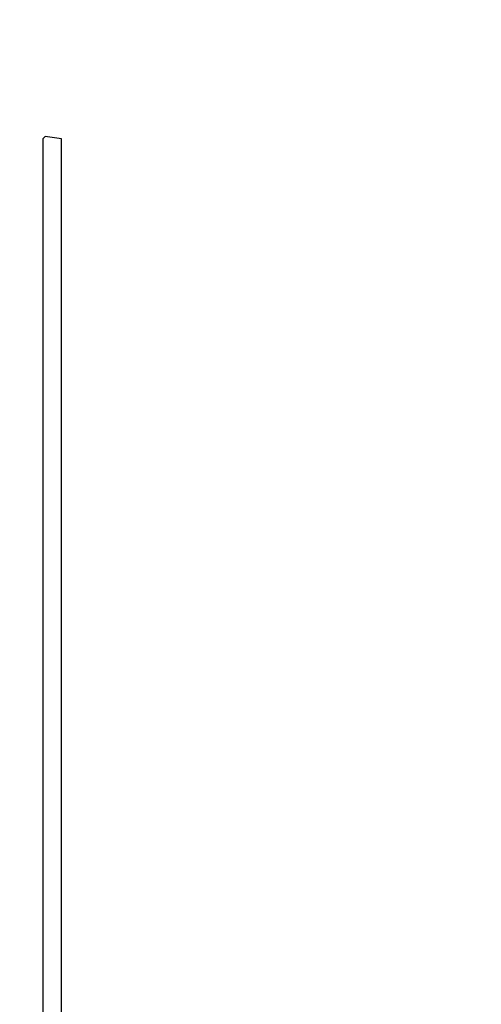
# Model space of a CAD drawing. Header units: millimetres. Extents: x 1117 to 38156, y -1945 to 7303.
# Tile 307 of 656: x 10929 to 10978, y 896 to 1001. Entities that reach past the tile are written whole.
import ezdxf

# ---------------------------------------------------------------- set-up
doc = ezdxf.new("R2010")
doc.units = ezdxf.units.MM
doc.styles.get("Standard").update_dxf_attribs({"font": 'arial.ttf'})
doc.dimstyles.new('DIMSTYLE_1', dxfattribs={"dimtxt": 4.2, "dimasz": 3.6, "dimexe": 2.5, "dimexo": 0, "dimgap": 1.05, "dimtad": 1, "dimdsep": 46, "dimtxsty": 'Standard', "dimblk": '_FILLED', "dimblk1": '_FILLED', "dimblk2": '_FILLED', "dimcen": 0.09, "dimazin": 2, "dimtp": 0.01, "dimtm": 0.01, "dimtfac": 1, "dimtofl": 0, "dimtmove": 0, "dimatfit": 3, "dimldrblk": '_FILLED', "dimfxl": 0, "dimtolj": 1, "dimarcsym": 0})

# ---------------------------------------------------------------- blocks, each defined once
blk = doc.blocks.new('_FILLED')
at = {"color": 0, "linetype": 'ByBlock'}
blk.add_solid([(0, 0), (-1, 0.167), (-1, -0.167)], dxfattribs=at)
blk = doc.blocks.new('*D60')
at = {"color": 0, "linetype": 'Continuous', "lineweight": -2}
for p, q in [((10789.92, 787.71), (10789.92, 1129.03)), ((11106.92, 787.71), (11106.92, 1129.03)), ((10793.52, 1126.53), (11103.32, 1126.53))]:
    blk.add_line(p, q, dxfattribs=at)
at = {"layer": 'Defpoints', "color": 0, "linetype": 'Continuous'}
for p in [(11106.92, 1126.53), (10789.92, 787.71), (11106.92, 787.71)]:
    blk.add_point(p, dxfattribs=at)
at = {"color": 0, "linetype": 'Continuous', "lineweight": -2, "xscale": 3.6, "yscale": 3.6, "zscale": 3.6, "rotation": 180}
blk.add_blockref('_FILLED', (10789.92, 1126.53), dxfattribs=at)
at = {"color": 0, "linetype": 'Continuous', "lineweight": -2, "xscale": 3.6, "yscale": 3.6, "zscale": 3.6}
blk.add_blockref('_FILLED', (11106.92, 1126.53), dxfattribs=at)
at = {"color": 0, "linetype": 'Continuous', "insert": (10942.02, 1154.25), "char_height": 20, "width": 8.4, "attachment_point": 2, "line_spacing_factor": 0.9}
blk.add_mtext('\\A1;317', dxfattribs=at)

msp = doc.modelspace()

# ---------------------------------------------------------------- linework, layer by layer
at = {"color": 7, "linetype": 'Continuous'}
for p, q in [((10931.592, 988.387), (10931.343, 988.138)), ((10931.343, 988.138), (10931.343, 449.137)), ((10933.343, 988.138), (10931.592, 988.387)), ((10933.343, 449.137), (10933.343, 988.138))]:
    msp.add_line(p, q, dxfattribs=at)

# ---------------------------------------------------------------- dimensions: what is measured, and where the dimension line sits
at = {"linetype": 'Continuous'}
dim = msp.add_linear_dim(base=(11106.918, 1126.529), p1=(10789.918, 787.713), p2=(11106.918, 787.713), dimstyle='DIMSTYLE_1', override={"dimtxt": 20}, dxfattribs=at)
dim.commit()
dim.dimension.update_dxf_attribs({"geometry": '*D60', "text_midpoint": (10942.024, 1126.529), "dimtype": 160})

doc.saveas('drawing.dxf')
